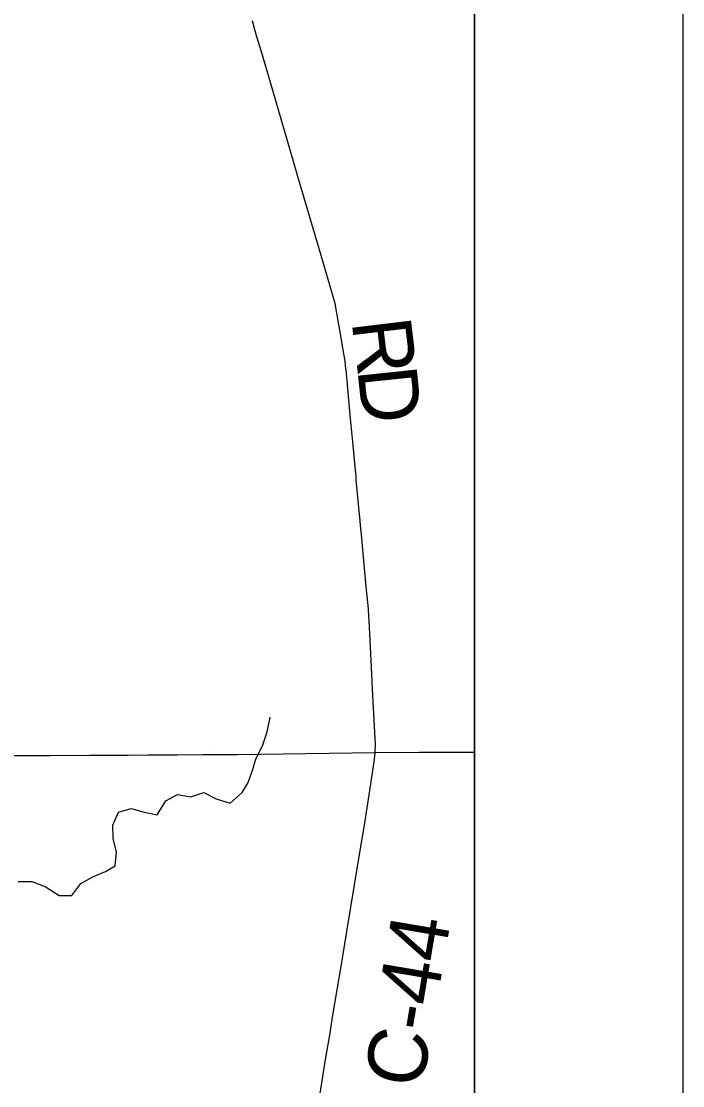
# Model space of a CAD drawing. Extents: x 0 to 34, y 0 to 22.
# Drawn here: x 8.682 to 9, y 19.07 to 19.582 of the extents above; entities that cross this region are included whole.
import ezdxf

# ---------------------------------------------------------------- set-up
doc = ezdxf.new("R2010")
doc.units = 0
for name, color, linetype in [('GM_X_County_Road', 7, 'Continuous'), ('GM_X_County_Road_Text', 7, 'Continuous'), ('GM_X_Minor_River', 7, 'Continuous'), ('GM_X_Rail_Line_Text', 7, 'Continuous'), ('GM_X_State_Location', 7, 'Continuous'), ('GM_X_State_Route', 7, 'Continuous'), ('SH_Cut_Line', 7, 'Continuous'), ('SH_Data', 7, 'Continuous')]:
    doc.layers.add(name, color=color, linetype=linetype)

msp = doc.modelspace()

# ---------------------------------------------------------------- linework, layer by layer
at = {"layer": 'GM_X_County_Road'}
msp.add_lwpolyline([(8.82462, 19.05946), (8.82701, 19.07454), (8.8282, 19.08177), (8.83058, 19.09548), (8.83177, 19.10315), (8.83416, 19.1172), (8.83569, 19.12648), (8.83867, 19.14436), (8.8442, 19.17842), (8.84599, 19.18881), (8.8471, 19.19537), (8.84932, 19.20993), (8.85187, 19.22691), (8.85217, 19.23034), (8.85232, 19.23414), (8.85113, 19.25772), (8.85026, 19.2747), (8.8501, 19.27773), (8.84977, 19.28425), (8.84929, 19.29357), (8.84919, 19.29554), (8.84899, 19.29931), (8.84798, 19.31011), (8.84731, 19.31718), (8.84548, 19.33665), (8.84538, 19.33776), (8.84485, 19.34339), (8.84427, 19.34957), (8.84316, 19.36137), (8.84302, 19.36283), (8.8421, 19.37261), (8.84146, 19.37949), (8.8404, 19.39073), (8.8399, 19.39602), (8.8387, 19.40882), (8.83822, 19.4141), (8.83817, 19.41468), (8.83781, 19.41826), (8.83621, 19.42747), (8.83568, 19.43054), (8.83461, 19.43668), (8.83299, 19.44603), (8.82621, 19.46917), (8.82465, 19.47449), (8.82244, 19.48204), (8.81715, 19.50008), (8.81655, 19.5021), (8.81119, 19.52042), (8.80589, 19.53852), (8.80042, 19.55717), (8.79709, 19.56853), (8.79544, 19.57416), (8.79429, 19.5781), (8.79321, 19.5818)], dxfattribs=at)
at = {"layer": 'GM_X_Minor_River'}
msp.add_lwpolyline([(8.68076, 19.16835), (8.68723, 19.16835), (8.6937, 19.16589), (8.70037, 19.16153), (8.70645, 19.16153), (8.71082, 19.16743), (8.7169, 19.17067), (8.72261, 19.17315), (8.72736, 19.17582), (8.72792, 19.18248), (8.72639, 19.18894), (8.72619, 19.19541), (8.72885, 19.20168), (8.73493, 19.2034), (8.74121, 19.2017), (8.74749, 19.20038), (8.75167, 19.20704), (8.75718, 19.21009), (8.76365, 19.20895), (8.76993, 19.21105), (8.77583, 19.20802), (8.78249, 19.20594), (8.78838, 19.21108), (8.79123, 19.21583), (8.7935, 19.2223), (8.79483, 19.22706), (8.79824, 19.23391), (8.80032, 19.24019), (8.80184, 19.24722)], dxfattribs=at)
at = {"layer": 'GM_X_Rail_Line_Text'}
msp.add_lwpolyline([(8.9, 17.93196), (8.9, 20.52117), (8.88492, 20.52095), (8.78844, 20.51908), (8.45204, 20.51253), (8.41696, 20.51215), (8.39386, 20.51177), (8.38319, 20.51123), (8.37874, 20.51114), (8.37504, 20.51102), (8.18847, 20.50622), (7.95771, 20.5026), (7.74412, 20.50184), (7.55552, 20.49834), (7.41076, 20.49536), (7.12851, 20.48984), (7.05001, 20.48828), (6.99108, 20.48711)], dxfattribs=at)
at = {"layer": 'GM_X_State_Route'}
msp.add_lwpolyline([(8.67014, 19.22885), (8.69579, 19.22892), (8.71507, 19.22899), (8.7335, 19.22905), (8.74311, 19.22912), (8.75709, 19.22919), (8.76921, 19.22928), (8.78607, 19.2294), (8.85217, 19.23034), (8.87354, 19.23038), (8.9, 19.23042)], dxfattribs=at)
at = {"layer": 'SH_Cut_Line'}
msp.add_lwpolyline([(2.1, 14.1), (8.9, 14.1), (8.9, 20.52117), (8.88492, 20.52095), (8.78844, 20.51908), (8.45204, 20.51253), (8.41696, 20.51215), (8.39386, 20.51177), (8.38319, 20.51123), (8.37874, 20.51114), (8.37504, 20.51102), (8.18847, 20.50622), (7.95771, 20.5026), (7.74412, 20.50184), (7.55552, 20.49834), (7.41076, 20.49536), (7.12851, 20.48984), (7.05001, 20.48828), (6.99108, 20.48711)], dxfattribs=at)
at = {"layer": 'SH_Data'}
for p, q in [((9, 21), (9, 14)), ((8.9, 20.9), (8.9, 14.1))]:
    msp.add_line(p, q, dxfattribs=at)

# ---------------------------------------------------------------- texts
at = {"layer": 'GM_X_County_Road_Text'}
for s, height, rotation, p in [('R', 0.02841, 276.8975, (8.84088, 19.43749)), ('D', 0.02841, 275.9741, (8.84367, 19.41445)), ('C-44', 0.028409, 80.3689, (8.87477, 19.0682))]:
    msp.add_text(s, height=height, rotation=rotation, dxfattribs=at).set_placement(p)
at = {"layer": 'GM_X_State_Location'}
for s, p in [('s', (8.77246, 19.2314)), ('r', (8.77245, 19.2314))]:
    msp.add_text(s, height=0.0000947, dxfattribs=at).set_placement(p)
msp.add_text('303', height=0.0000947, rotation=0, dxfattribs=at).set_placement((8.73903, 19.22451))

doc.saveas('drawing.dxf')
